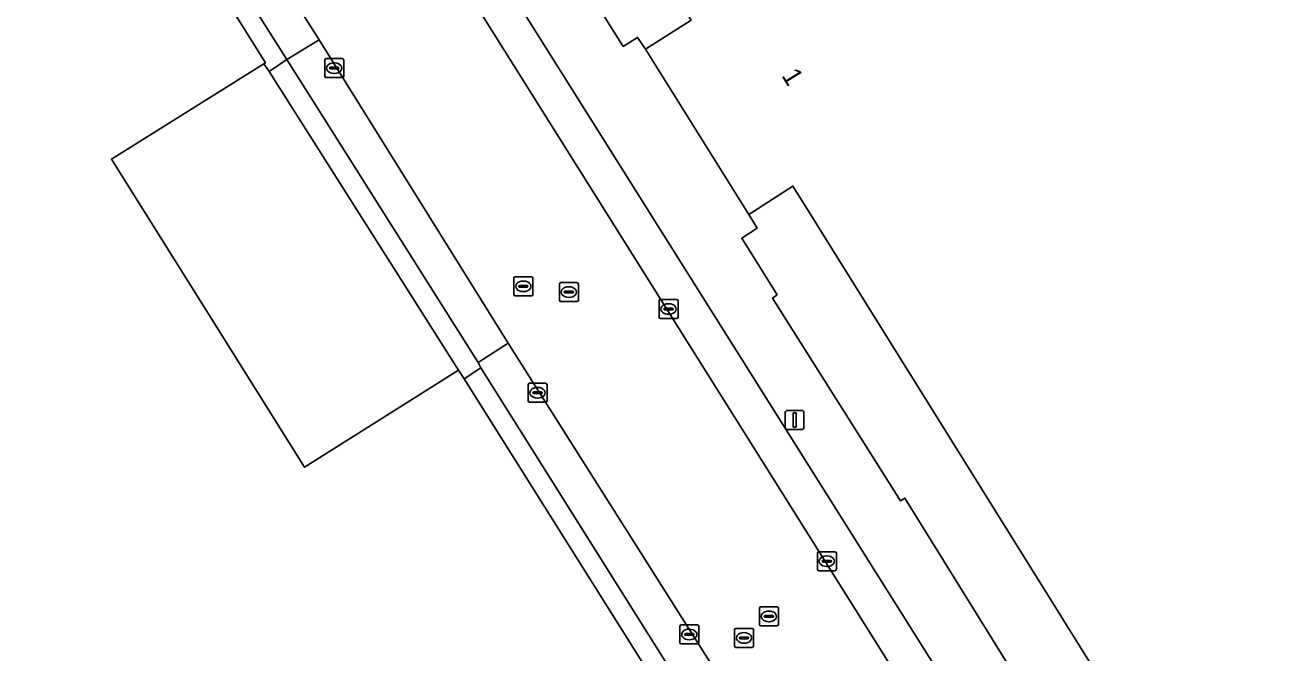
# Model space of a CAD drawing. Extents: x 158455 to 159797, y 387218 to 388672.
# Drawn here: x 158603.3 to 158669.4, y 387861.5 to 387894.7 of the extents above; entities that cross this region are included whole.
import ezdxf

# ---------------------------------------------------------------- set-up
doc = ezdxf.new("R2010")
doc.units = 0
for name, color, linetype in [('IMGEO_Erf', 7, 'Continuous'), ('IMGEO_Kolk', 7, 'Continuous'), ('IMGEO_Lichtmast', 7, 'Continuous'), ('IMGEO_Pand', 7, 'Continuous'), ('IMGEO_Pand_nummerreeks', 7, 'Continuous'), ('IMGEO_Parkeervlak_open', 7, 'Continuous'), ('IMGEO_Rijbaan_lokaal_gesloten', 7, 'Continuous'), ('IMGEO_Rioolput', 7, 'Continuous'), ('IMGEO_Voetpad_open', 7, 'Continuous')]:
    doc.layers.add(name, color=color, linetype=linetype)

msp = doc.modelspace()

# ---------------------------------------------------------------- linework, layer by layer
at = {"layer": 'IMGEO_Erf'}
for points in [[(158612.876, 387928.738), (158613.537, 387927.538), (158634.9, 387893.55), (158635.657, 387894.028), (158636.079, 387893.406), (158638.476, 387894.936), (158637.955, 387895.772), (158619.858, 387924.778), (158647.66, 387942.169), (158650.308, 387937.927), (158676.61, 387954.348)], [(158744.632, 387907.644), (158716.744, 387890.253), (158714.098, 387894.495), (158687.775, 387878.041), (158690.425, 387873.793), (158677.015, 387865.43), (158667.384, 387859.424), (158662.454, 387856.35), (158644.272, 387885.505), (158643.854, 387886.176), (158641.521, 387884.673), (158641.96, 387883.947), (158641.155, 387883.425), (158643.018, 387880.44), (158642.777, 387880.261), (158649.526, 387869.562), (158649.764, 387869.704), (158660.427, 387852.506)]]:
    msp.add_lwpolyline(points, dxfattribs=at)
msp.add_lwpolyline([(158616.21, 387892.218), (158615.918, 387892.626), (158607.882, 387887.602), (158618.064, 387871.332), (158626.207, 387876.454)], close=True, dxfattribs=at)
at = {"layer": 'IMGEO_Kolk'}
for p, q in [((158619.139, 387891.976), (158619.139, 387892.828)), ((158619.214, 387892.902), (158620.066, 387892.902)), ((158619.627, 387892.682), (158619.652, 387892.682)), ((158620.14, 387892.828), (158620.14, 387891.976)), ((158620.066, 387891.902), (158619.214, 387891.902)), ((158619.398, 387892.396), (158619.398, 387892.408)), ((158619.836, 387892.359), (158619.438, 387892.359)), ((158619.441, 387892.445), (158619.839, 387892.445)), ((158619.65, 387892.122), (158619.625, 387892.122)), ((158619.882, 387892.408), (158619.882, 387892.396)), ((158636.788, 387879.258), (158636.788, 387880.11)), ((158636.863, 387880.184), (158637.715, 387880.184)), ((158637.276, 387879.964), (158637.301, 387879.964)), ((158637.789, 387880.11), (158637.789, 387879.258)), ((158637.047, 387879.678), (158637.047, 387879.69)), ((158637.485, 387879.641), (158637.087, 387879.641)), ((158637.09, 387879.727), (158637.488, 387879.727)), ((158637.299, 387879.404), (158637.274, 387879.404)), ((158637.531, 387879.69), (158637.531, 387879.678)), ((158637.715, 387879.184), (158636.863, 387879.184)), ((158629.873, 387874.838), (158629.873, 387875.69)), ((158629.948, 387875.764), (158630.8, 387875.764)), ((158630.175, 387875.307), (158630.573, 387875.307)), ((158630.361, 387875.544), (158630.386, 387875.544)), ((158630.874, 387875.69), (158630.874, 387874.838)), ((158630.8, 387874.764), (158629.948, 387874.764)), ((158630.132, 387875.258), (158630.132, 387875.27)), ((158630.57, 387875.221), (158630.172, 387875.221)), ((158630.384, 387874.984), (158630.359, 387874.984)), ((158630.616, 387875.27), (158630.616, 387875.258)), ((158645.144, 387865.944), (158645.144, 387866.796)), ((158645.219, 387866.87), (158646.071, 387866.87)), ((158646.145, 387866.796), (158646.145, 387865.944)), ((158645.403, 387866.364), (158645.403, 387866.376)), ((158645.841, 387866.327), (158645.443, 387866.327)), ((158645.446, 387866.413), (158645.844, 387866.413)), ((158645.655, 387866.09), (158645.63, 387866.09)), ((158645.632, 387866.65), (158645.657, 387866.65)), ((158645.887, 387866.376), (158645.887, 387866.364)), ((158646.071, 387865.87), (158645.219, 387865.87)), ((158637.884, 387862.078), (158637.884, 387862.93)), ((158637.959, 387863.004), (158638.811, 387863.004)), ((158638.372, 387862.784), (158638.397, 387862.784)), ((158638.885, 387862.93), (158638.885, 387862.078)), ((158638.143, 387862.498), (158638.143, 387862.51)), ((158638.581, 387862.461), (158638.183, 387862.461)), ((158638.186, 387862.547), (158638.584, 387862.547)), ((158638.395, 387862.224), (158638.37, 387862.224)), ((158638.627, 387862.51), (158638.627, 387862.498)), ((158638.811, 387862.004), (158637.959, 387862.004))]:
    msp.add_line(p, q, dxfattribs=at)
for points in [[(158619.139, 387891.976), (158619.139, 387892.828)], [(158619.214, 387892.902), (158620.066, 387892.902)], [(158620.14, 387892.828), (158620.14, 387891.976)], [(158620.066, 387891.902), (158619.214, 387891.902)], [(158636.788, 387879.258), (158636.788, 387880.11)], [(158636.863, 387880.184), (158637.715, 387880.184)], [(158637.789, 387880.11), (158637.789, 387879.258)], [(158637.715, 387879.184), (158636.863, 387879.184)], [(158629.873, 387874.838), (158629.873, 387875.69)], [(158629.948, 387875.764), (158630.8, 387875.764)], [(158630.874, 387875.69), (158630.874, 387874.838)], [(158630.8, 387874.764), (158629.948, 387874.764)], [(158645.144, 387865.944), (158645.144, 387866.796)], [(158645.219, 387866.87), (158646.071, 387866.87)], [(158646.145, 387866.796), (158646.145, 387865.944)], [(158646.071, 387865.87), (158645.219, 387865.87)], [(158637.884, 387862.078), (158637.884, 387862.93)], [(158637.959, 387863.004), (158638.811, 387863.004)], [(158638.885, 387862.93), (158638.885, 387862.078)], [(158638.811, 387862.004), (158637.959, 387862.004)]]:
    msp.add_lwpolyline(points, dxfattribs=at)
for centre, radius, start, end in [((158619.216, 387892.826), 0.0765, 91.55205, 178.44795), ((158619.216, 387892.826), 0.0765, 91.55205, 178.44795), ((158620.064, 387892.826), 0.0765, 1.55205, 88.44795), ((158620.064, 387892.826), 0.0765, 1.55205, 88.44795), ((158619.216, 387891.978), 0.0765, 181.55205, 268.44795), ((158619.216, 387891.978), 0.0765, 181.55205, 268.44795), ((158619.438, 387892.405), 0.0403, 85.87752, 175.75265), ((158619.435, 387892.395), 0.0366, 178.93798, 274.71019), ((158619.839, 387892.402), 0.043, 264.86636, 352.45326), ((158619.843, 387892.407), 0.0386, 1.73085, 96.63898), ((158620.064, 387891.978), 0.0765, 271.55205, 358.44795), ((158620.064, 387891.978), 0.0765, 271.55205, 358.44795), ((158636.865, 387880.108), 0.0765, 91.55205, 178.44795), ((158636.865, 387880.108), 0.0765, 91.55205, 178.44795), ((158637.713, 387880.108), 0.0765, 1.55205, 88.44795), ((158637.713, 387880.108), 0.0765, 1.55205, 88.44795), ((158636.865, 387879.26), 0.0765, 181.55205, 268.44795), ((158636.865, 387879.26), 0.0765, 181.55205, 268.44795), ((158637.087, 387879.687), 0.0403, 85.87752, 175.75265), ((158637.084, 387879.677), 0.0366, 178.93798, 274.71019), ((158637.488, 387879.684), 0.043, 264.86636, 352.45326), ((158637.492, 387879.689), 0.0386, 1.73085, 96.63898), ((158637.713, 387879.26), 0.0765, 271.55205, 358.44795), ((158637.713, 387879.26), 0.0765, 271.55205, 358.44795), ((158629.95, 387875.688), 0.0765, 91.55205, 178.44795), ((158629.95, 387875.688), 0.0765, 91.55205, 178.44795), ((158630.172, 387875.267), 0.0403, 85.87752, 175.75265), ((158630.577, 387875.269), 0.0386, 1.73085, 96.63898), ((158630.798, 387875.688), 0.0765, 1.55205, 88.44795), ((158630.798, 387875.688), 0.0765, 1.55205, 88.44795), ((158629.95, 387874.84), 0.0765, 181.55205, 268.44795), ((158629.95, 387874.84), 0.0765, 181.55205, 268.44795), ((158630.169, 387875.257), 0.0366, 178.93798, 274.71019), ((158630.573, 387875.264), 0.043, 264.86636, 352.45326), ((158630.798, 387874.84), 0.0765, 271.55205, 358.44795), ((158630.798, 387874.84), 0.0765, 271.55205, 358.44795), ((158645.221, 387866.794), 0.0765, 91.55205, 178.44795), ((158645.221, 387866.794), 0.0765, 91.55205, 178.44795), ((158646.069, 387866.794), 0.0765, 1.55205, 88.44795), ((158646.069, 387866.794), 0.0765, 1.55205, 88.44795), ((158645.443, 387866.373), 0.0403, 85.87752, 175.75265), ((158645.44, 387866.363), 0.0366, 178.93798, 274.71019), ((158645.844, 387866.37), 0.043, 264.86636, 352.45326), ((158645.848, 387866.375), 0.0386, 1.73085, 96.63898), ((158645.221, 387865.946), 0.0765, 181.55205, 268.44795), ((158645.221, 387865.946), 0.0765, 181.55205, 268.44795), ((158646.069, 387865.946), 0.0765, 271.55205, 358.44795), ((158646.069, 387865.946), 0.0765, 271.55205, 358.44795), ((158637.961, 387862.928), 0.0765, 91.55205, 178.44795), ((158637.961, 387862.928), 0.0765, 91.55205, 178.44795), ((158638.809, 387862.928), 0.0765, 1.55205, 88.44795), ((158638.809, 387862.928), 0.0765, 1.55205, 88.44795), ((158637.961, 387862.08), 0.0765, 181.55205, 268.44795), ((158637.961, 387862.08), 0.0765, 181.55205, 268.44795), ((158638.183, 387862.507), 0.0403, 85.87752, 175.75265), ((158638.18, 387862.497), 0.0366, 178.93798, 274.71019), ((158638.584, 387862.504), 0.043, 264.86636, 352.45326), ((158638.588, 387862.509), 0.0386, 1.73085, 96.63898), ((158638.809, 387862.08), 0.0765, 271.55205, 358.44795), ((158638.809, 387862.08), 0.0765, 271.55205, 358.44795)]:
    msp.add_arc(centre, radius, start, end, dxfattribs=at)
for centre, major_axis, ratio, start_param, end_param in [((158619.626, 387892.402), (-0.387, 0.002), 0.722429, 4.712389, 7.853982), ((158619.651, 387892.402), (-0.39, 0.002), 0.717154, 1.570796, 4.712389), ((158637.275, 387879.684), (-0.387, 0.002), 0.722429, 4.712389, 7.853982), ((158637.3, 387879.684), (-0.39, 0.002), 0.717154, 1.570796, 4.712389), ((158630.36, 387875.264), (-0.387, 0.002), 0.722429, 4.712389, 7.853982), ((158630.385, 387875.264), (-0.39, 0.002), 0.717154, 1.570796, 4.712389), ((158645.631, 387866.37), (-0.387, 0.002), 0.722429, 4.712389, 7.853982), ((158645.656, 387866.37), (-0.39, 0.002), 0.717154, 1.570796, 4.712389), ((158638.371, 387862.504), (-0.387, 0.002), 0.722429, 4.712389, 7.853982), ((158638.396, 387862.504), (-0.39, 0.002), 0.717154, 1.570796, 4.712389)]:
    msp.add_ellipse(centre, major_axis=major_axis, ratio=ratio, start_param=start_param, end_param=end_param, dxfattribs=at)
at = {"layer": 'IMGEO_Lichtmast'}
for p, q in [((158643.448, 387873.429), (158643.448, 387874.229)), ((158643.448, 387874.229), (158643.448, 387873.429)), ((158643.548, 387874.329), (158644.338, 387874.329)), ((158644.338, 387874.329), (158643.548, 387874.329)), ((158644.438, 387874.229), (158644.438, 387873.429)), ((158644.438, 387873.429), (158644.438, 387874.229)), ((158644.338, 387873.329), (158643.548, 387873.329)), ((158643.548, 387873.329), (158644.338, 387873.329))]:
    msp.add_line(p, q, dxfattribs=at)
msp.add_lwpolyline([(158643.868, 387874.204), (158644.018, 387874.204), (158644.018, 387873.454), (158643.868, 387873.454), (158643.868, 387874.204)], dxfattribs=at)
for centre, start, end in [((158643.548, 387874.229), 90, 180), ((158643.548, 387874.229), 90, 180), ((158644.338, 387874.229), 0, 90), ((158644.338, 387874.229), 360, 90), ((158643.548, 387873.429), 180, 270), ((158643.548, 387873.429), 180, 270), ((158644.338, 387873.429), 270, 0), ((158644.338, 387873.429), 270, 0)]:
    msp.add_arc(centre, 0.1, start, end, dxfattribs=at)
at = {"layer": 'IMGEO_Pand'}
for points in [[(158650.308, 387937.927), (158647.66, 387942.169), (158619.858, 387924.778), (158637.955, 387895.772), (158638.476, 387894.936), (158636.079, 387893.406), (158641.521, 387884.673), (158643.854, 387886.176), (158644.272, 387885.505), (158662.454, 387856.35), (158667.384, 387859.424), (158677.015, 387865.43), (158690.425, 387873.793), (158687.775, 387878.041)], [(158616.005, 387892.681), (158601.246, 387916.289), (158598.232, 387921.11), (158598.077, 387921.358), (158595.789, 387919.925), (158595.857, 387919.817), (158573.375, 387905.851), (158591.714, 387876.576), (158584.31, 387871.938), (158594.083, 387856.336), (158588.429, 387852.558), (158595.41, 387841.18), (158600.942, 387832.301), (158601.127, 387832.418), (158628.199, 387849.453), (158625.532, 387853.675), (158636.265, 387860.467), (158626.494, 387875.999), (158626.207, 387876.454), (158618.064, 387871.332), (158607.882, 387887.602), (158615.918, 387892.626)]]:
    msp.add_lwpolyline(points, close=True, dxfattribs=at)
at = {"layer": 'IMGEO_Parkeervlak_open'}
msp.add_lwpolyline([(158607.972, 387911.001), (158607.965, 387910.504), (158607.507, 387908.402), (158607.58, 387907.939), (158617.141, 387892.853), (158618.852, 387893.891)], close=True, dxfattribs=at)
for points in [[(158654.746, 387852.672), (158654.951, 387854.808), (158654.868, 387855.235), (158628.263, 387897.562), (158626.661, 387896.475), (158654.921, 387851.458)], [(158647.532, 387848.322), (158628.823, 387877.881), (158627.236, 387876.859), (158627.384, 387876.573), (158644.35, 387849.58)]]:
    msp.add_lwpolyline(points, dxfattribs=at)
at = {"layer": 'IMGEO_Rijbaan_lokaal_gesloten'}
for points in [[(158654.921, 387851.458), (158626.661, 387896.475), (158612.73, 387918.668)], [(158605.722, 387914.652), (158607.972, 387911.001), (158618.852, 387893.891), (158628.823, 387877.881), (158647.532, 387848.322)]]:
    msp.add_lwpolyline(points, dxfattribs=at)
at = {"layer": 'IMGEO_Rioolput'}
for p, q in [((158629.123, 387880.457), (158629.123, 387881.309)), ((158629.198, 387881.383), (158630.05, 387881.383)), ((158630.124, 387881.309), (158630.124, 387880.457)), ((158629.382, 387880.877), (158629.382, 387880.889)), ((158629.82, 387880.84), (158629.422, 387880.84)), ((158629.425, 387880.926), (158629.823, 387880.926)), ((158629.634, 387880.603), (158629.609, 387880.603)), ((158629.611, 387881.163), (158629.636, 387881.163)), ((158629.866, 387880.889), (158629.866, 387880.877)), ((158631.525, 387880.153), (158631.525, 387881.005)), ((158631.6, 387881.079), (158632.452, 387881.079)), ((158631.784, 387880.573), (158631.784, 387880.585)), ((158631.827, 387880.622), (158632.225, 387880.622)), ((158632.013, 387880.859), (158632.038, 387880.859)), ((158632.268, 387880.585), (158632.268, 387880.573)), ((158632.526, 387881.005), (158632.526, 387880.153)), ((158630.05, 387880.383), (158629.198, 387880.383)), ((158632.452, 387880.079), (158631.6, 387880.079)), ((158632.222, 387880.536), (158631.824, 387880.536)), ((158632.036, 387880.299), (158632.011, 387880.299)), ((158642.085, 387863.032), (158642.085, 387863.884)), ((158642.16, 387863.958), (158643.012, 387863.958)), ((158642.344, 387863.452), (158642.344, 387863.464)), ((158642.782, 387863.415), (158642.384, 387863.415)), ((158642.387, 387863.501), (158642.785, 387863.501)), ((158642.573, 387863.738), (158642.598, 387863.738)), ((158642.828, 387863.464), (158642.828, 387863.452)), ((158643.086, 387863.884), (158643.086, 387863.032)), ((158640.771, 387861.895), (158640.771, 387862.747)), ((158640.846, 387862.821), (158641.698, 387862.821)), ((158641.772, 387862.747), (158641.772, 387861.895)), ((158643.012, 387862.958), (158642.16, 387862.958)), ((158642.596, 387863.178), (158642.571, 387863.178)), ((158641.03, 387862.315), (158641.03, 387862.327)), ((158641.468, 387862.278), (158641.07, 387862.278)), ((158641.073, 387862.364), (158641.471, 387862.364)), ((158641.259, 387862.601), (158641.284, 387862.601)), ((158641.514, 387862.327), (158641.514, 387862.315)), ((158641.698, 387861.821), (158640.846, 387861.821)), ((158641.282, 387862.041), (158641.257, 387862.041))]:
    msp.add_line(p, q, dxfattribs=at)
for points in [[(158629.123, 387880.457), (158629.123, 387881.309)], [(158629.198, 387881.383), (158630.05, 387881.383)], [(158630.124, 387881.309), (158630.124, 387880.457)], [(158631.525, 387880.153), (158631.525, 387881.005)], [(158631.6, 387881.079), (158632.452, 387881.079)], [(158632.526, 387881.005), (158632.526, 387880.153)], [(158630.05, 387880.383), (158629.198, 387880.383)], [(158632.452, 387880.079), (158631.6, 387880.079)], [(158642.085, 387863.032), (158642.085, 387863.884)], [(158642.16, 387863.958), (158643.012, 387863.958)], [(158643.086, 387863.884), (158643.086, 387863.032)], [(158640.771, 387861.895), (158640.771, 387862.747)], [(158640.846, 387862.821), (158641.698, 387862.821)], [(158641.772, 387862.747), (158641.772, 387861.895)], [(158643.012, 387862.958), (158642.16, 387862.958)], [(158641.698, 387861.821), (158640.846, 387861.821)]]:
    msp.add_lwpolyline(points, dxfattribs=at)
for centre, radius, start, end in [((158629.2, 387881.307), 0.0765, 91.55205, 178.44795), ((158629.2, 387881.307), 0.0765, 91.55205, 178.44795), ((158630.048, 387881.307), 0.0765, 1.55205, 88.44795), ((158630.048, 387881.307), 0.0765, 1.55205, 88.44795), ((158629.422, 387880.886), 0.0403, 85.87752, 175.75265), ((158629.419, 387880.876), 0.0366, 178.93798, 274.71019), ((158629.823, 387880.883), 0.043, 264.86636, 352.45326), ((158629.827, 387880.888), 0.0386, 1.73085, 96.63898), ((158631.602, 387881.003), 0.0765, 91.55205, 178.44795), ((158631.602, 387881.003), 0.0765, 91.55205, 178.44795), ((158631.824, 387880.582), 0.0403, 85.87752, 175.75265), ((158631.821, 387880.572), 0.0366, 178.93798, 274.71019), ((158632.225, 387880.579), 0.043, 264.86636, 352.45326), ((158632.229, 387880.584), 0.0386, 1.73085, 96.63898), ((158632.45, 387881.003), 0.0765, 1.55205, 88.44795), ((158632.45, 387881.003), 0.0765, 1.55205, 88.44795), ((158629.2, 387880.459), 0.0765, 181.55205, 268.44795), ((158629.2, 387880.459), 0.0765, 181.55205, 268.44795), ((158630.048, 387880.459), 0.0765, 271.55205, 358.44795), ((158630.048, 387880.459), 0.0765, 271.55205, 358.44795), ((158631.602, 387880.155), 0.0765, 181.55205, 268.44795), ((158631.602, 387880.155), 0.0765, 181.55205, 268.44795), ((158632.45, 387880.155), 0.0765, 271.55205, 358.44795), ((158632.45, 387880.155), 0.0765, 271.55205, 358.44795), ((158642.162, 387863.882), 0.0765, 91.55205, 178.44795), ((158642.162, 387863.882), 0.0765, 91.55205, 178.44795), ((158642.384, 387863.461), 0.0403, 85.87752, 175.75265), ((158642.381, 387863.451), 0.0366, 178.93798, 274.71019), ((158642.785, 387863.458), 0.043, 264.86636, 352.45326), ((158642.789, 387863.463), 0.0386, 1.73085, 96.63898), ((158643.01, 387863.882), 0.0765, 1.55205, 88.44795), ((158643.01, 387863.882), 0.0765, 1.55205, 88.44795), ((158640.848, 387862.745), 0.0765, 91.55205, 178.44795), ((158640.848, 387862.745), 0.0765, 91.55205, 178.44795), ((158641.696, 387862.745), 0.0765, 1.55205, 88.44795), ((158641.696, 387862.745), 0.0765, 1.55205, 88.44795), ((158642.162, 387863.034), 0.0765, 181.55205, 268.44795), ((158642.162, 387863.034), 0.0765, 181.55205, 268.44795), ((158643.01, 387863.034), 0.0765, 271.55205, 358.44795), ((158643.01, 387863.034), 0.0765, 271.55205, 358.44795), ((158641.07, 387862.324), 0.0403, 85.87752, 175.75265), ((158641.067, 387862.314), 0.0366, 178.93798, 274.71019), ((158641.471, 387862.321), 0.043, 264.86636, 352.45326), ((158641.475, 387862.326), 0.0386, 1.73085, 96.63898), ((158640.848, 387861.897), 0.0765, 181.55205, 268.44795), ((158640.848, 387861.897), 0.0765, 181.55205, 268.44795), ((158641.696, 387861.897), 0.0765, 271.55205, 358.44795), ((158641.696, 387861.897), 0.0765, 271.55205, 358.44795)]:
    msp.add_arc(centre, radius, start, end, dxfattribs=at)
for centre, major_axis, ratio, start_param, end_param in [((158629.61, 387880.883), (-0.387, 0.002), 0.722429, 4.712389, 7.853982), ((158629.635, 387880.883), (-0.39, 0.002), 0.717154, 1.570796, 4.712389), ((158632.012, 387880.579), (-0.387, 0.002), 0.722429, 4.712389, 7.853982), ((158632.037, 387880.579), (-0.39, 0.002), 0.717154, 1.570796, 4.712389), ((158642.572, 387863.458), (-0.387, 0.002), 0.722429, 4.712389, 7.853982), ((158642.597, 387863.458), (-0.39, 0.002), 0.717154, 1.570796, 4.712389), ((158641.258, 387862.321), (-0.387, 0.002), 0.722429, 4.712389, 7.853982), ((158641.283, 387862.321), (-0.39, 0.002), 0.717154, 1.570796, 4.712389)]:
    msp.add_ellipse(centre, major_axis=major_axis, ratio=ratio, start_param=start_param, end_param=end_param, dxfattribs=at)
at = {"layer": 'IMGEO_Voetpad_open'}
for points in [[(158600.33, 387923.19), (158595.514, 387930.784), (158591.006, 387938.082), (158586.704, 387944.915), (158585.207, 387943.981), (158589.704, 387936.796), (158592.416, 387932.278), (158599.104, 387921.662), (158598.232, 387921.11), (158601.246, 387916.289), (158616.005, 387892.681), (158615.918, 387892.626), (158616.21, 387892.218), (158617.141, 387892.853), (158607.58, 387907.939), (158607.507, 387908.402), (158607.965, 387910.504), (158607.972, 387911.001)], [(158660.427, 387852.506), (158649.764, 387869.704), (158649.526, 387869.562), (158642.777, 387880.261), (158643.018, 387880.44), (158641.155, 387883.425), (158641.96, 387883.947), (158641.521, 387884.673), (158636.079, 387893.406), (158635.657, 387894.028), (158634.9, 387893.55), (158613.537, 387927.538)], [(158628.263, 387897.562), (158654.868, 387855.235), (158655.356, 387855.466)], [(158643.879, 387849.28), (158644.35, 387849.58), (158627.384, 387876.573), (158626.494, 387875.999), (158636.265, 387860.467), (158647.471, 387842.494), (158648.043, 387841.6), (158648.378, 387841.787)]]:
    msp.add_lwpolyline(points, dxfattribs=at)
for points in [[(158627.236, 387876.859), (158628.823, 387877.881), (158618.852, 387893.891), (158617.141, 387892.853)], [(158626.207, 387876.454), (158626.494, 387875.999), (158627.384, 387876.573), (158627.236, 387876.859), (158617.141, 387892.853), (158616.21, 387892.218)]]:
    msp.add_lwpolyline(points, close=True, dxfattribs=at)

# ---------------------------------------------------------------- texts
at = {"layer": 'IMGEO_Pand_nummerreeks'}
msp.add_text('1', height=1, rotation=301.54689, dxfattribs=at).set_placement((158643.228, 387892.012))

doc.saveas('drawing.dxf')
